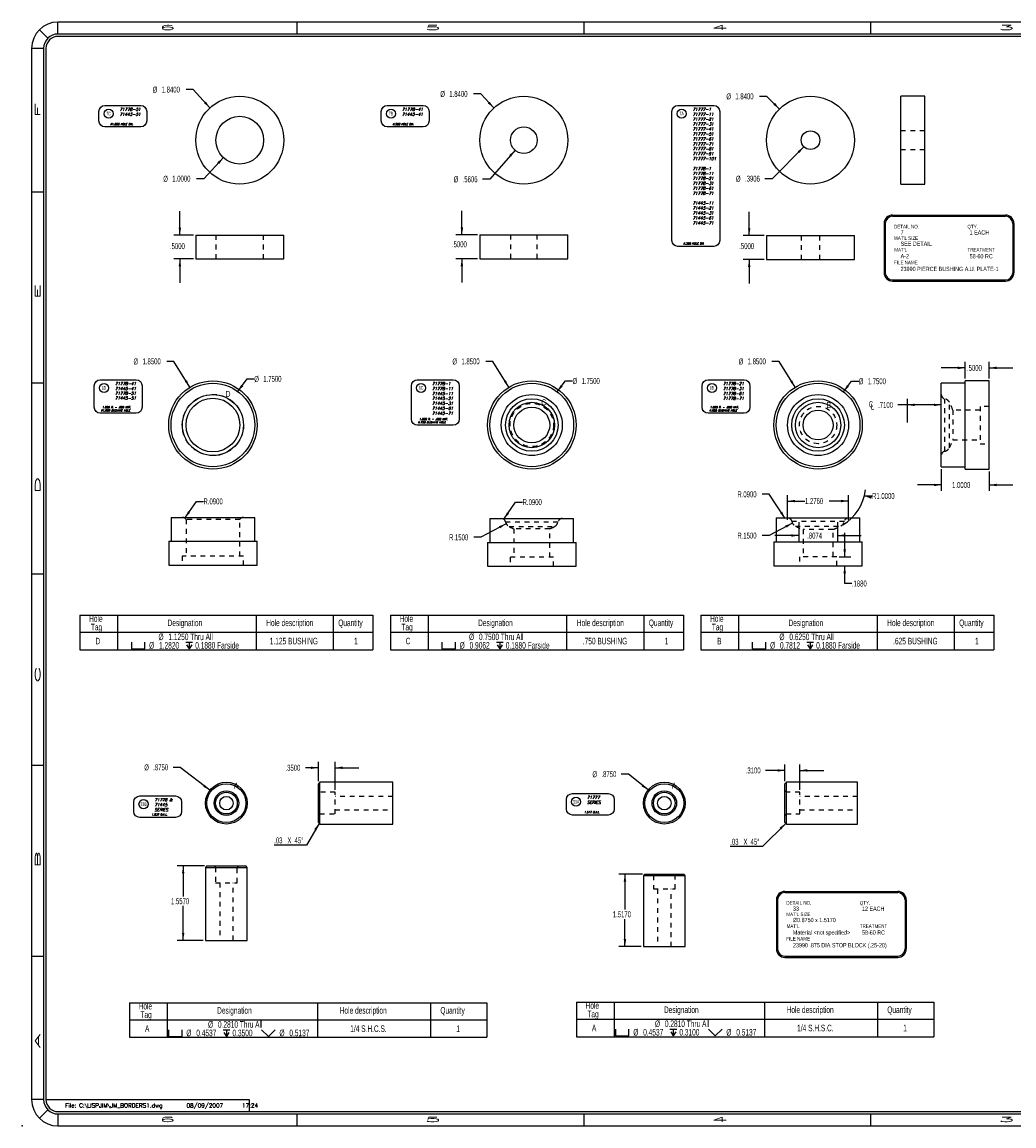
# Model space of a CAD drawing. Header units: inches. Extents: x 220 to 877, y 4 to 174.
# Tile 278 of 656: x 412 to 433, y 63 to 86. Entities that reach past the tile are written whole.
import ezdxf

# ---------------------------------------------------------------- set-up
doc = ezdxf.new("R2010")
doc.units = ezdxf.units.IN
doc.header["$LTSCALE"] = 0.5
doc.header["$MEASUREMENT"] = 0
doc.linetypes.add('HIDDEN', pattern=[0.225, 0.15, -0.075])
for name, color, linetype in [('APP-M-S', 30, 'Continuous'), ('SID-M-D', 42, 'Continuous'), ('SID-M-H', 4, 'HIDDEN'), ('SID-M-M', 233, 'Continuous'), ('SID-M-S', 105, 'Continuous')]:
    doc.layers.add(name, color=color, linetype=linetype)
doc.styles.add('DM_AUTO_PLOT_UPDATE', font='ROMANS.SHX')
doc.styles.add('I', font='ITALIC.SHX')
doc.styles.add('R', font='ROMAND.SHX')
doc.styles.add('SLDTEXTSTYLE0', font='TXT', dxfattribs={"width": 0.595745})

# ---------------------------------------------------------------- blocks, each defined once
blk = doc.blocks.new('*U9')
at = {"layer": 'SID-M-D'}
blk.add_point((-34.75, -0.55), dxfattribs=at)
at = {"layer": 'SID-M-S'}
for p, q in [((0, 22.55), (-34, 22.55)), ((-34, 22.3), (-34, 22.55)), ((-29, 22.55), (-29, 22.3)), ((-23, 22.55), (-23, 22.3)), ((-17, 22.55), (-17, 22.3)), ((-34.212, 22.212), (-34.389, 22.389)), ((0, 22.3), (-34, 22.3)), ((0, 22.25), (-34, 22.25)), ((-34.3, 22), (-34.55, 22)), ((-34.55, 22), (-34.55, 0)), ((-34.3, 22), (-34.3, 0)), ((-34.25, 22), (-34.25, 0)), ((-34.55, 19), (-34.3, 19)), ((-34.55, 15), (-34.3, 15)), ((-34.55, 11), (-34.3, 11)), ((-34.55, 7), (-34.3, 7)), ((-34.55, 3), (-34.3, 3)), ((-34.3, 0), (-34.55, 0)), ((-34.212, -0.212), (-34.389, -0.389)), ((-34.25, 0), (-30, 0)), ((-30, 0), (-30, -0.25)), ((-34, -0.25), (0, -0.25)), ((-34, -0.3), (0, -0.3)), ((-34, -0.3), (-34, -0.55)), ((-29, -0.3), (-29, -0.55)), ((-23, -0.3), (-23, -0.55)), ((-17, -0.3), (-17, -0.55)), ((-34, -0.55), (0, -0.55))]:
    blk.add_line(p, q, dxfattribs=at)
for centre, radius, start, end in [((-34, 22), 0.55, 90, 180), ((-34, 22), 0.3, 90, 180), ((-34, 22), 0.25, 90, 180), ((-34, 0), 0.55, 180, 270), ((-34, 0), 0.3, 180, 270), ((-34, 0), 0.25, 180, 270)]:
    blk.add_arc(centre, radius, start, end, dxfattribs=at)
at = {"layer": 'SID-M-D', "style": 'R', "width": 4}
for s, p in [('6', (-31.882, 22.386)), ('5', (-26.327, 22.386)), ('4', (-20.327, 22.386)), ('3', (-14.327, 22.386)), ('6', (-31.882, -0.464)), ('5', (-26.327, -0.464)), ('4', (-20.327, -0.464)), ('3', (-14.327, -0.464))]:
    blk.add_text(s, height=0.1, dxfattribs=at).set_placement(p)
for s, p in [('F', (-34.374, 20.547)), ('E', (-34.374, 16.743)), ('D', (-34.374, 12.681)), ('C', (-34.374, 8.715)), ('B', (-34.374, 4.846)), ('A', (-34.374, 1.074))]:
    blk.add_text(s, height=0.1, rotation=90, dxfattribs=at).set_placement(p)
blk = doc.blocks.new('SW_SYMBOL_HOLE_SPOT')
at = {"layer": 'SID-M-D', "color": 0}
for p, q in [((0, 34.4), (0, 3)), ((0, 3), (63, 3)), ((63, 3), (63, 34.4))]:
    blk.add_line(p, q, dxfattribs=at)
blk = doc.blocks.new('SW_SYMBOL_HOLE_DEPTH')
at = {"layer": 'SID-M-D', "color": 0}
for p, q in [((0, 34.4), (31.5, 34.4)), ((3.9, 21.9), (15.7, 3)), ((15.7, 34.4), (15.7, 3)), ((27.6, 21.9), (15.7, 3))]:
    blk.add_line(p, q, dxfattribs=at)
blk = doc.blocks.new('SW_SYMBOL_MOD_CL')
at = {"layer": 'SID-M-D', "color": 0, "char_height": 30.8, "attachment_point": 5, "style": 'SLDTEXTSTYLE0'}
for s, insert in [('C', (15.7, 23.6)), ('L', (23.6, 11.8))]:
    blk.add_mtext(s, dxfattribs=dict(at, insert=insert))
blk = doc.blocks.new('SW_SYMBOL_HOLE_SINK')
at = {"layer": 'SID-M-D', "color": 0}
for p, q in [((0, 34.4), (31.5, 3)), ((31.5, 3), (63, 34.4))]:
    blk.add_line(p, q, dxfattribs=at)

msp = doc.modelspace()

# ---------------------------------------------------------------- linework, layer by layer
at = {"layer": 'SID-M-D'}
for p, q in [((415.68157, 84.4392), (415.53157, 84.4392)), ((416.03317, 84.05701), (415.68157, 84.4392)), ((421.69839, 84.34856), (421.54839, 84.34856)), ((421.97274, 84.05359), (421.69839, 84.34856)), ((427.68339, 84.29677), (427.53339, 84.29677)), ((427.94766, 84.03159), (427.68339, 84.29677)), ((422.41501, 83.16876), (421.88527, 82.56176)), ((428.45905, 83.24178), (427.79258, 82.57471)), ((416.31421, 83.01505), (415.90169, 82.57471)), ((415.90169, 82.57471), (415.75169, 82.57471)), ((421.88527, 82.56176), (421.73527, 82.56176)), ((427.79258, 82.57471), (427.64258, 82.57471)), ((415.40344, 81.39507), (415.40344, 81.89507)), ((421.30372, 81.3989), (421.30372, 81.8989)), ((427.31462, 81.38215), (427.31462, 81.88215)), ((430.31229, 81.81183), (432.67828, 81.81183)), ((430.31229, 81.78683), (432.67828, 81.78683)), ((430.13729, 81.63683), (430.13729, 80.6063)), ((430.16229, 81.63683), (430.16229, 80.6063)), ((432.82828, 81.63683), (432.82828, 80.6063)), ((432.85328, 81.63683), (432.85328, 80.6063)), ((415.68605, 81.39507), (415.27844, 81.39507)), ((421.62932, 81.3989), (421.17872, 81.3989)), ((427.62708, 81.38215), (427.18962, 81.38215)), ((415.68605, 80.89507), (415.27844, 80.89507)), ((415.40344, 80.89507), (415.40344, 80.39507)), ((421.62932, 80.8989), (421.17872, 80.8989)), ((421.30372, 80.8989), (421.30372, 80.3989)), ((427.62708, 80.88215), (427.18962, 80.88215)), ((427.31462, 80.88215), (427.31462, 80.38215)), ((430.31229, 80.4563), (432.67828, 80.4563)), ((430.31229, 80.4313), (432.67828, 80.4313)), ((415.27973, 78.75054), (415.12973, 78.75054)), ((415.61148, 78.20851), (415.27973, 78.75054)), ((421.95196, 78.75054), (421.80196, 78.75054)), ((422.28371, 78.20851), (421.95196, 78.75054)), ((427.94143, 78.75054), (427.79143, 78.75054)), ((428.27318, 78.20851), (427.94143, 78.75054)), ((431.83398, 78.61481), (431.33398, 78.61481)), ((431.83398, 78.39455), (431.83398, 78.73981)), ((432.33398, 78.39455), (432.33398, 78.73981)), ((432.33398, 78.61481), (432.83398, 78.61481)), ((416.61518, 78.12267), (416.8094, 78.38487)), ((416.8094, 78.38487), (416.9594, 78.38487)), ((423.29729, 78.11524), (423.46976, 78.34133)), ((423.46976, 78.34133), (423.61976, 78.34133)), ((429.28749, 78.11468), (429.45651, 78.33576)), ((429.45651, 78.33576), (429.60651, 78.33576)), ((430.62398, 77.46955), (430.62398, 77.9655)), ((431.33398, 77.8405), (430.42759, 77.8405)), ((431.33398, 76.49455), (431.33398, 76.03965)), ((432.33398, 76.44455), (432.33398, 76.03965)), ((431.33398, 76.16465), (430.83398, 76.16465)), ((432.33398, 76.16465), (432.83398, 76.16465)), ((415.50727, 75.47046), (415.74791, 75.82123)), ((415.74791, 75.82123), (415.89791, 75.82123)), ((422.1794, 75.44794), (422.42479, 75.80672)), ((422.42479, 75.80672), (422.57479, 75.80672)), ((427.73437, 75.96952), (427.58437, 75.96952)), ((428.06868, 75.46019), (427.73437, 75.96952)), ((428.11806, 75.43495), (428.11806, 75.95348)), ((428.11806, 75.82848), (428.48165, 75.82848)), ((429.39406, 75.82848), (428.98963, 75.82848)), ((429.39406, 75.43495), (429.39406, 75.95348)), ((429.72498, 75.93756), (429.73617, 75.9347)), ((429.73617, 75.9347), (429.88617, 75.9347)), ((422.23074, 75.35467), (421.70136, 75.07037)), ((428.22006, 75.36626), (427.73437, 75.1068)), ((428.35236, 75.38693), (428.35236, 74.9818)), ((429.15976, 75.38693), (429.15976, 74.9818)), ((427.73437, 75.1068), (427.58437, 75.1068)), ((428.35236, 75.1068), (427.85236, 75.1068)), ((429.15976, 75.1068), (429.65976, 75.1068)), ((429.31286, 74.66295), (429.31286, 75.16295)), ((421.70136, 75.07037), (421.55136, 75.07037)), ((429.19666, 74.66295), (429.43786, 74.66295)), ((429.19666, 74.47495), (429.43786, 74.47495)), ((429.31286, 74.10322), (429.31286, 74.47495)), ((429.46286, 74.10322), (429.31286, 74.10322)), ((415.41188, 70.25577), (415.26188, 70.25577)), ((416.03086, 69.77478), (415.41188, 70.25577)), ((418.3006, 70.24677), (418.02833, 70.24677)), ((418.3006, 69.96383), (418.3006, 70.37177)), ((418.6506, 69.7832), (418.6506, 70.37177)), ((418.6506, 70.24677), (419.1506, 70.24677)), ((428.06351, 69.96383), (428.06351, 70.31619)), ((428.37351, 69.7832), (428.37351, 70.31619)), ((424.78918, 70.11328), (424.63918, 70.11328)), ((425.19879, 69.78164), (424.78918, 70.11328)), ((428.06351, 70.19119), (427.65805, 70.19119)), ((428.37351, 70.19119), (428.87351, 70.19119)), ((415.91882, 68.19203), (415.34697, 68.19203)), ((415.47197, 68.19203), (415.47197, 67.55407)), ((425.08131, 68.0213), (424.59022, 68.0213)), ((424.71522, 68.0213), (424.71522, 67.28022)), ((427.88405, 67.48467), (427.88405, 66.45414)), ((427.90905, 67.48467), (427.90905, 66.45414)), ((428.05905, 67.65967), (430.42504, 67.65967)), ((428.05905, 67.63467), (430.42504, 67.63467)), ((430.57504, 67.48467), (430.57504, 66.45414)), ((430.60004, 67.48467), (430.60004, 66.45414)), ((415.47197, 66.63503), (415.47197, 67.35564)), ((424.71522, 66.5043), (424.71522, 67.08178)), ((415.88882, 66.63503), (415.34697, 66.63503)), ((425.05131, 66.5043), (424.59022, 66.5043)), ((428.05905, 66.30414), (430.42504, 66.30414)), ((428.05905, 66.27914), (430.42504, 66.27914))]:
    msp.add_line(p, q, dxfattribs=at)
at = {"layer": 'SID-M-D', "color": 0}
for p, q in [((413.31104, 73.43966), (419.44136, 73.43966)), ((413.31104, 73.43966), (413.31104, 72.71639)), ((414.09845, 73.43966), (414.09845, 72.71639)), ((416.99805, 73.43966), (416.99805, 72.71639)), ((418.61026, 73.43966), (418.61026, 72.71639)), ((419.44136, 73.43966), (419.44136, 72.71639)), ((419.8087, 73.43966), (425.93902, 73.43966)), ((419.8087, 73.43966), (419.8087, 72.71639)), ((420.5961, 73.43966), (420.5961, 72.71639)), ((423.49571, 73.43966), (423.49571, 72.71639)), ((425.10791, 73.43966), (425.10791, 72.71639)), ((425.93902, 73.43966), (425.93902, 72.71639)), ((426.3027, 73.43966), (432.43302, 73.43966)), ((426.3027, 73.43966), (426.3027, 72.71639)), ((427.0901, 73.43966), (427.0901, 72.71639)), ((429.98971, 73.43966), (429.98971, 72.71639)), ((431.60191, 73.43966), (431.60191, 72.71639)), ((432.43302, 73.43966), (432.43302, 72.71639)), ((413.31104, 73.08094), (419.44136, 73.08094)), ((419.8087, 73.08094), (425.93902, 73.08094)), ((426.3027, 73.08094), (432.43302, 73.08094)), ((413.31104, 72.71639), (419.44136, 72.71639)), ((419.8087, 72.71639), (425.93902, 72.71639)), ((426.3027, 72.71639), (432.43302, 72.71639)), ((418.3156, 69.08383), (418.0526, 68.62831)), ((428.07851, 69.08383), (427.59373, 68.59905)), ((418.0526, 68.62831), (417.37639, 68.62831)), ((427.59373, 68.59905), (426.91751, 68.59905)), ((414.34812, 65.32883), (421.82844, 65.32883)), ((414.34812, 65.32883), (414.34812, 64.60557)), ((415.13553, 65.32883), (415.13553, 64.60557)), ((418.28513, 65.32883), (418.28513, 64.60557)), ((420.64734, 65.32883), (420.64734, 64.60557)), ((421.82844, 65.32883), (421.82844, 64.60557)), ((423.69865, 65.3427), (431.17897, 65.3427)), ((423.69865, 65.3427), (423.69865, 64.61943)), ((424.48605, 65.3427), (424.48605, 64.61943)), ((427.63566, 65.3427), (427.63566, 64.61943)), ((429.99786, 65.3427), (429.99786, 64.61943)), ((431.17897, 65.3427), (431.17897, 64.61943)), ((414.34812, 64.97012), (421.82844, 64.97012)), ((423.69865, 64.98398), (431.17897, 64.98398)), ((414.34812, 64.60557), (421.82844, 64.60557)), ((423.69865, 64.61943), (431.17897, 64.61943))]:
    msp.add_line(p, q, dxfattribs=at)
at = {"layer": 'SID-M-D'}
for centre, radius, start, end in [((430.31229, 81.63683), 0.175, 90, 180), ((430.31229, 81.63683), 0.15, 90, 180), ((432.67828, 81.63683), 0.175, 0, 90), ((432.67828, 81.63683), 0.15, 0, 90), ((430.31229, 80.6063), 0.175, 180, 270), ((430.31229, 80.6063), 0.15, 180, 270), ((432.67828, 80.6063), 0.15, 270, 0), ((432.67828, 80.6063), 0.175, 270, 0), ((428.75606, 76.18495), 1, 301.217728, 352.80203), ((428.05905, 67.48467), 0.175, 90, 180), ((428.05905, 67.48467), 0.15, 90, 180), ((430.42504, 67.48467), 0.175, 0, 90), ((430.42504, 67.48467), 0.15, 0, 90), ((428.05905, 66.45414), 0.175, 180, 270), ((428.05905, 66.45414), 0.15, 180, 270), ((430.42504, 66.45414), 0.15, 270, 0), ((430.42504, 66.45414), 0.175, 270, 0)]:
    msp.add_arc(centre, radius, start, end, dxfattribs=at)
for points in [[(416.03317, 84.05701), (415.94669, 84.18942), (415.90842, 84.15422)], [(421.97274, 84.05359), (421.88554, 84.18553), (421.84746, 84.15011)], [(427.94766, 84.03159), (427.85596, 84.16045), (427.81912, 84.12374)], [(422.41501, 83.16876), (422.29285, 83.06832), (422.33203, 83.03413)], [(428.45905, 83.24178), (428.3304, 83.1498), (428.36718, 83.11305)], [(416.31421, 83.01505), (416.18858, 82.91898), (416.22653, 82.88343)], [(415.40344, 81.39507), (415.42944, 81.55107), (415.37744, 81.55107)], [(421.30372, 81.3989), (421.32972, 81.5549), (421.27772, 81.5549)], [(427.31462, 81.38215), (427.34062, 81.53815), (427.28862, 81.53815)], [(415.40344, 80.89507), (415.37744, 80.73907), (415.42944, 80.73907)], [(421.30372, 80.8989), (421.27772, 80.7429), (421.32972, 80.7429)], [(427.31462, 80.88215), (427.28862, 80.72615), (427.34062, 80.72615)], [(431.83398, 78.61481), (431.67798, 78.64081), (431.67798, 78.58881)], [(432.33398, 78.61481), (432.48998, 78.58881), (432.48998, 78.64081)], [(415.61148, 78.20851), (415.55222, 78.35514), (415.50787, 78.32799)], [(422.28371, 78.20851), (422.22445, 78.35514), (422.18009, 78.32799)], [(428.27318, 78.20851), (428.21392, 78.35514), (428.16957, 78.32799)], [(416.61518, 78.12267), (416.72892, 78.23255), (416.68714, 78.2635)], [(423.29729, 78.11524), (423.41257, 78.2235), (423.37123, 78.25504)], [(429.28749, 78.11468), (429.4029, 78.22282), (429.36159, 78.2544)], [(430.62398, 77.8405), (430.77998, 77.8145), (430.77998, 77.8665)], [(431.33398, 77.8405), (431.17798, 77.8665), (431.17798, 77.8145)], [(431.33398, 76.16465), (431.17798, 76.19065), (431.17798, 76.13865)], [(432.33398, 76.16465), (432.48998, 76.13865), (432.48998, 76.19065)], [(428.11806, 75.82848), (428.27406, 75.80248), (428.27406, 75.85448)], [(429.39406, 75.82848), (429.23806, 75.85448), (429.23806, 75.80248)], [(429.72498, 75.93756), (429.86969, 75.87378), (429.88256, 75.92416)], [(415.50727, 75.47046), (415.61696, 75.58439), (415.57408, 75.61381)], [(422.1794, 75.44794), (422.28893, 75.56203), (422.24601, 75.59138)], [(428.06868, 75.46019), (428.00481, 75.60488), (427.96134, 75.57634)], [(422.23074, 75.35467), (422.081, 75.30377), (422.10561, 75.25796)], [(428.22006, 75.36626), (428.07021, 75.31568), (428.09471, 75.26982)], [(428.35236, 75.1068), (428.19636, 75.1328), (428.19636, 75.0808)], [(429.15976, 75.1068), (429.31576, 75.0808), (429.31576, 75.1328)], [(429.31286, 74.66295), (429.33886, 74.81895), (429.28686, 74.81895)], [(429.31286, 74.47495), (429.28686, 74.31895), (429.33886, 74.31895)], [(418.3006, 70.24677), (418.1446, 70.27277), (418.1446, 70.22077)], [(418.6506, 70.24677), (418.8066, 70.22077), (418.8066, 70.27277)], [(428.06351, 70.19119), (427.90751, 70.21719), (427.90751, 70.16519)], [(428.37351, 70.19119), (428.52951, 70.16519), (428.52951, 70.21719)], [(416.03086, 69.77478), (415.92363, 69.89103), (415.89173, 69.84997)], [(425.19879, 69.78164), (425.09391, 69.90001), (425.06119, 69.8596)], [(415.47197, 68.19203), (415.44597, 68.03603), (415.49797, 68.03603)], [(424.71522, 68.0213), (424.68922, 67.8653), (424.74122, 67.8653)], [(415.47197, 66.63503), (415.49797, 66.79103), (415.44597, 66.79103)], [(424.71522, 66.5043), (424.74122, 66.6603), (424.68922, 66.6603)]]:
    msp.add_solid(points, dxfattribs=at)
at = {"layer": 'SID-M-D', "color": 0}
for points in [[(418.3156, 69.08383), (418.21509, 68.96173), (418.26012, 68.93573)], [(428.07851, 69.08383), (427.94982, 68.99191), (427.98659, 68.95514)]]:
    msp.add_solid(points, dxfattribs=at)
at = {"layer": 'SID-M-H'}
for p, q in [((430.9882, 83.57524), (430.4882, 83.57524)), ((430.4882, 83.18464), (430.9882, 83.18464)), ((416.15605, 81.39507), (416.15605, 80.89507)), ((417.15605, 80.89507), (417.15605, 81.39507)), ((422.31902, 81.3989), (422.31902, 80.8989)), ((422.87962, 80.8989), (422.87962, 81.3989)), ((428.40178, 81.38215), (428.40178, 80.88215)), ((428.79238, 80.88215), (428.79238, 81.38215)), ((431.40448, 76.86941), (431.40448, 77.96969)), ((431.50399, 76.9447), (431.50399, 77.8944)), ((431.57389, 77.73205), (431.57389, 77.10705)), ((432.14598, 77.73205), (431.57389, 77.73205)), ((432.14598, 77.81015), (432.14598, 77.02895)), ((432.33398, 77.81015), (432.14598, 77.81015)), ((431.57389, 77.10705), (432.14598, 77.10705)), ((432.14598, 77.02895), (432.33398, 77.02895)), ((416.65686, 75.44523), (415.53186, 75.44523)), ((415.53186, 75.44523), (415.53186, 74.67424)), ((416.65686, 74.67424), (416.65686, 75.44523)), ((422.21645, 75.39315), (423.31672, 75.39315)), ((428.20592, 75.40444), (429.3062, 75.40444)), ((422.29165, 75.29364), (423.24117, 75.29364)), ((423.14158, 75.24663), (422.39158, 75.24663)), ((422.39158, 75.24663), (422.39158, 74.65166)), ((423.14158, 74.65166), (423.14158, 75.24663)), ((428.28112, 75.30493), (429.23064, 75.30493)), ((429.06856, 75.23503), (428.44356, 75.23503)), ((428.44356, 75.23503), (428.44356, 74.66295)), ((429.06856, 74.66295), (429.06856, 75.23503)), ((416.73536, 74.67424), (415.45336, 74.67424)), ((415.45336, 74.67424), (415.45336, 74.48624)), ((416.73536, 74.48624), (416.73536, 74.67424)), ((423.21968, 74.65166), (422.31348, 74.65166)), ((422.31348, 74.65166), (422.31348, 74.46366)), ((423.21968, 74.46366), (423.21968, 74.65166)), ((429.14666, 74.66295), (428.36546, 74.66295)), ((428.36546, 74.66295), (428.36546, 74.47495)), ((429.14666, 74.47495), (429.14666, 74.66295)), ((418.3306, 69.7332), (418.3006, 69.7632)), ((428.09351, 69.7332), (428.06351, 69.7632)), ((418.6506, 69.7332), (418.3306, 69.7332)), ((418.6506, 69.27946), (418.6506, 69.7332)), ((419.8576, 69.64683), (418.6506, 69.64683)), ((428.37351, 69.7332), (428.09351, 69.7332)), ((428.37351, 69.27946), (428.37351, 69.7332)), ((429.58051, 69.64683), (428.37351, 69.64683)), ((418.6506, 69.36583), (419.8576, 69.36583)), ((428.37351, 69.36583), (429.58051, 69.36583)), ((418.3006, 69.24946), (418.3306, 69.27946)), ((418.3306, 69.27946), (418.6506, 69.27946)), ((428.06351, 69.24946), (428.09351, 69.27946)), ((428.09351, 69.27946), (428.37351, 69.27946)), ((416.11945, 68.19203), (416.14945, 68.16203)), ((416.14945, 68.16203), (416.14945, 67.84203)), ((416.60319, 68.16203), (416.63319, 68.19203)), ((416.60319, 67.84203), (416.60319, 68.16203)), ((425.28194, 68.0213), (425.31194, 67.9913)), ((425.31194, 67.9913), (425.31194, 67.7113)), ((425.76568, 67.9913), (425.79568, 68.0213)), ((425.76568, 67.7113), (425.76568, 67.9913)), ((416.14945, 67.84203), (416.60319, 67.84203)), ((416.23582, 67.84203), (416.23582, 66.63503)), ((416.51682, 66.63503), (416.51682, 67.84203)), ((425.31194, 67.7113), (425.76568, 67.7113)), ((425.39831, 67.7113), (425.39831, 66.5043)), ((425.67931, 66.5043), (425.67931, 67.7113))]:
    msp.add_line(p, q, dxfattribs=at)
at = {"layer": 'SID-M-H', "linetype": 'HIDDEN'}
for centre, radius in [((416.09436, 77.41955), 0.641), ((422.76658, 77.41955), 0.4531), ((428.75606, 77.41955), 0.3906)]:
    msp.add_circle(centre, radius, dxfattribs=at)
at = {"layer": 'SID-M-H'}
for centre, radius, start, end in [((431.42398, 78.05755), 0.09, 180, 257.490661), ((431.37199, 77.82325), 0.15, 28.355323, 77.490661), ((430.62398, 77.41955), 1, 18.209957, 28.355323), ((431.37199, 77.01585), 0.15, 282.509339, 331.644677), ((430.62398, 77.41955), 1, 331.644677, 341.790043), ((431.42398, 76.78155), 0.09, 102.509339, 180), ((415.45636, 75.39624), 0.09, 32.977026, 90), ((416.73236, 75.39624), 0.09, 90, 147.022974), ((422.12858, 75.37366), 0.09, 12.509339, 90), ((422.36289, 75.42564), 0.15, 192.509339, 241.644677), ((423.17028, 75.42564), 0.15, 298.355323, 347.490661), ((423.40458, 75.37366), 0.09, 90, 167.490661), ((428.11806, 75.38495), 0.09, 12.509339, 90), ((428.35236, 75.43693), 0.15, 192.509339, 241.644677), ((429.15976, 75.43693), 0.15, 298.355323, 347.490661), ((429.39406, 75.38495), 0.09, 90, 167.490661), ((422.76658, 76.17366), 1, 241.644677, 247.975687), ((422.76658, 76.17366), 1, 292.024313, 298.355323), ((428.75606, 76.18495), 1, 241.644677, 251.790043), ((428.75606, 76.18495), 1, 288.209957, 298.355323)]:
    msp.add_arc(centre, radius, start, end, dxfattribs=at)
at = {"layer": 'SID-M-M'}
for points in [[(413.70982, 83.78186), (413.70982, 83.98186, -0.41421356), (413.83482, 84.10686), (414.58482, 84.10686, -0.41421356), (414.70982, 83.98186), (414.70982, 83.78186, -0.41421356), (414.58482, 83.65686), (413.83482, 83.65686, -0.41421356)], [(419.61727, 83.78186), (419.61727, 83.98186, -0.41421356), (419.74227, 84.10686), (420.49227, 84.10686, -0.41421356), (420.61727, 83.98186), (420.61727, 83.78186, -0.41421356), (420.49227, 83.65686), (419.74227, 83.65686, -0.41421356)], [(425.69846, 81.28186), (425.69846, 83.98186, -0.41421356), (425.82346, 84.10686), (426.57346, 84.10686, -0.41421356), (426.69846, 83.98186), (426.69846, 81.28186, -0.41421356), (426.57346, 81.15686), (425.82346, 81.15686, -0.41421356)], [(413.61282, 77.79149), (413.61282, 78.24149, -0.41421356), (413.73782, 78.36649), (414.48782, 78.36649, -0.41421356), (414.61282, 78.24149), (414.61282, 77.79149, -0.41421356), (414.48782, 77.66649), (413.73782, 77.66649, -0.41421356)], [(420.24616, 77.54149), (420.24616, 78.24149, -0.41421356), (420.37116, 78.36649), (421.12116, 78.36649, -0.41421356), (421.24616, 78.24149), (421.24616, 77.54149, -0.41421356), (421.12116, 77.41649), (420.37116, 77.41649, -0.41421356)], [(426.33124, 77.79149), (426.33124, 78.24149, -0.41421356), (426.45624, 78.36649), (427.20624, 78.36649, -0.41421356), (427.33124, 78.24149), (427.33124, 77.79149, -0.41421356), (427.20624, 77.66649), (426.45624, 77.66649, -0.41421356)], [(414.43978, 69.33231), (414.43978, 69.53231, -0.41421356), (414.56478, 69.65731), (415.31478, 69.65731, -0.41421356), (415.43978, 69.53231), (415.43978, 69.33231, -0.41421356), (415.31478, 69.20731), (414.56478, 69.20731, -0.41421356)], [(423.48989, 69.38231), (423.48989, 69.58231, -0.41421356), (423.61489, 69.70731), (424.36489, 69.70731, -0.41421356), (424.48989, 69.58231), (424.48989, 69.38231, -0.41421356), (424.36489, 69.25731), (423.61489, 69.25731, -0.41421356)]]:
    msp.add_lwpolyline(points, format="xyb", close=True, dxfattribs=at)
for centre in [(413.9131, 83.93461), (419.82055, 83.93461), (425.90174, 83.93461), (413.8161, 78.19425), (420.44944, 78.19425), (426.53452, 78.19425), (414.64305, 69.48506), (423.69317, 69.53506)]:
    msp.add_circle(centre, 0.09531, dxfattribs=at)
at = {"layer": 'SID-M-S'}
for p, q in [((430.9882, 84.29994), (430.4882, 84.29994)), ((430.4882, 82.45994), (430.4882, 84.29994)), ((430.9882, 82.45994), (430.9882, 84.29994)), ((430.4882, 82.45994), (430.9882, 82.45994)), ((415.73605, 81.39507), (415.73605, 80.89507)), ((415.73605, 81.39507), (417.57605, 81.39507)), ((417.57605, 80.89507), (417.57605, 81.39507)), ((421.67932, 81.3989), (421.67932, 80.8989)), ((421.67932, 81.3989), (423.51932, 81.3989)), ((423.51932, 80.8989), (423.51932, 81.3989)), ((427.67708, 81.38215), (427.67708, 80.88215)), ((427.67708, 81.38215), (429.51708, 81.38215)), ((429.51708, 80.88215), (429.51708, 81.38215)), ((415.73605, 80.89507), (417.57605, 80.89507)), ((421.67932, 80.8989), (423.51932, 80.8989)), ((427.67708, 80.88215), (429.51708, 80.88215)), ((432.33398, 78.34455), (431.83398, 78.34455)), ((431.83398, 76.49455), (431.83398, 78.34455)), ((432.33398, 76.49455), (432.33398, 78.34455)), ((431.83398, 78.29455), (431.33398, 78.29455)), ((431.33398, 76.54455), (431.33398, 78.29455)), ((431.33398, 76.54455), (431.83398, 76.54455)), ((431.83398, 76.49455), (432.33398, 76.49455)), ((415.21936, 75.48624), (415.21936, 74.98624)), ((415.21936, 75.48624), (416.96936, 75.48624)), ((416.96936, 74.98624), (416.96936, 75.48624)), ((421.89158, 75.46366), (421.89158, 74.96366)), ((421.89158, 75.46366), (423.64158, 75.46366)), ((423.64158, 74.96366), (423.64158, 75.46366)), ((427.88106, 75.47495), (427.88106, 74.97495)), ((427.88106, 75.47495), (429.63106, 75.47495)), ((429.63106, 74.97495), (429.63106, 75.47495)), ((415.16936, 74.98624), (415.16936, 74.48624)), ((415.16936, 74.98624), (417.01936, 74.98624)), ((417.01936, 74.48624), (417.01936, 74.98624)), ((421.84158, 74.96366), (421.84158, 74.46366)), ((421.84158, 74.96366), (423.69158, 74.96366)), ((423.69158, 74.46366), (423.69158, 74.96366)), ((427.83106, 74.97495), (427.83106, 74.47495)), ((427.83106, 74.97495), (429.68106, 74.97495)), ((429.68106, 74.47495), (429.68106, 74.97495)), ((415.16936, 74.48624), (417.01936, 74.48624)), ((421.84158, 74.46366), (423.69158, 74.46366)), ((427.83106, 74.47495), (429.68106, 74.47495)), ((418.3306, 69.94383), (418.3006, 69.91383)), ((418.3006, 69.09883), (418.3006, 69.91383)), ((419.8576, 69.94383), (418.3306, 69.94383)), ((418.3306, 69.06883), (418.3306, 69.94383)), ((419.8576, 69.06883), (419.8576, 69.94383)), ((428.09351, 69.94383), (428.06351, 69.91383)), ((428.06351, 69.09883), (428.06351, 69.91383)), ((429.58051, 69.94383), (428.09351, 69.94383)), ((428.09351, 69.06883), (428.09351, 69.94383)), ((429.58051, 69.06883), (429.58051, 69.94383)), ((418.3006, 69.09883), (418.3306, 69.06883)), ((428.06351, 69.09883), (428.09351, 69.06883)), ((418.3306, 69.06883), (419.8576, 69.06883)), ((428.09351, 69.06883), (429.58051, 69.06883)), ((415.96882, 68.19203), (415.93882, 68.16203)), ((415.93882, 68.16203), (415.93882, 66.63503)), ((415.93882, 68.16203), (416.81382, 68.16203)), ((415.96882, 68.19203), (416.78382, 68.19203)), ((416.81382, 68.16203), (416.78382, 68.19203)), ((416.81382, 66.63503), (416.81382, 68.16203)), ((425.13131, 68.0213), (425.10131, 67.9913)), ((425.10131, 67.9913), (425.10131, 66.5043)), ((425.10131, 67.9913), (425.97631, 67.9913)), ((425.13131, 68.0213), (425.94631, 68.0213)), ((425.97631, 67.9913), (425.94631, 68.0213)), ((425.97631, 66.5043), (425.97631, 67.9913)), ((415.93882, 66.63503), (416.81382, 66.63503)), ((425.10131, 66.5043), (425.97631, 66.5043))]:
    msp.add_line(p, q, dxfattribs=at)
for centre, radius in [((416.65605, 83.37994), 0.92), ((422.59932, 83.37994), 0.92), ((428.59708, 83.37994), 0.92), ((416.65605, 83.37994), 0.5), ((422.59932, 83.37994), 0.2803), ((428.59708, 83.37994), 0.1953), ((416.09436, 77.41955), 0.925), ((422.76658, 77.41955), 0.925), ((428.75606, 77.41955), 0.925), ((416.09436, 77.41955), 0.875), ((422.76658, 77.41955), 0.875), ((428.75606, 77.41955), 0.875), ((416.09436, 77.41955), 0.638), ((416.09436, 77.41955), 0.5625), ((422.76658, 77.41955), 0.638), ((422.76658, 77.41955), 0.55014), ((422.76658, 77.41955), 0.47494), ((428.75606, 77.41955), 0.638), ((428.75606, 77.41955), 0.55014), ((428.75606, 77.41955), 0.47494), ((422.76658, 77.41955), 0.375), ((428.75606, 77.41955), 0.3125), ((416.37632, 69.50633), 0.4375), ((416.37632, 69.50633), 0.4075), ((416.37632, 69.50633), 0.25687), ((425.53881, 69.50633), 0.4375), ((425.53881, 69.50633), 0.4075), ((425.53881, 69.50633), 0.25687), ((416.37632, 69.50633), 0.22687), ((416.37632, 69.50633), 0.1405), ((425.53881, 69.50633), 0.22687), ((425.53881, 69.50633), 0.1405)]:
    msp.add_circle(centre, radius, dxfattribs=at)

# ---------------------------------------------------------------- block references
at = {"layer": 'SID-M-D'}
msp.add_blockref('*U9', (446.85171, 63.30167), dxfattribs=at)
at = {"layer": 'SID-M-D', "xscale": 0.00405556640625, "yscale": 0.00405556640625, "zscale": 0.00405556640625}
msp.add_blockref('SW_SYMBOL_MOD_CL', (429.79864, 77.75766), dxfattribs=at)
at = {"layer": 'SID-M-D', "color": 0, "xscale": 0.004470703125, "yscale": 0.004470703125, "zscale": 0.004470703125}
for name, p in [('SW_SYMBOL_HOLE_SPOT', (414.38786, 72.71918)), ('SW_SYMBOL_HOLE_DEPTH', (415.52753, 72.71918)), ('SW_SYMBOL_HOLE_SPOT', (420.88552, 72.71918)), ('SW_SYMBOL_HOLE_DEPTH', (422.02519, 72.71918)), ('SW_SYMBOL_HOLE_SPOT', (427.37952, 72.71918)), ('SW_SYMBOL_HOLE_DEPTH', (428.51919, 72.71918)), ('SW_SYMBOL_HOLE_SPOT', (415.16677, 64.60836)), ('SW_SYMBOL_HOLE_DEPTH', (416.30644, 64.60836)), ('SW_SYMBOL_HOLE_SINK', (417.11421, 64.60836)), ('SW_SYMBOL_HOLE_SPOT', (424.5173, 64.62222)), ('SW_SYMBOL_HOLE_DEPTH', (425.65697, 64.62222)), ('SW_SYMBOL_HOLE_SINK', (426.46474, 64.62222))]:
    msp.add_blockref(name, p, dxfattribs=at)

# ---------------------------------------------------------------- texts
at = {"layer": 'APP-M-S', "char_height": 0.04, "width": 0.77334, "attachment_point": 1, "style": 'I'}
for s, insert in [('{Ø1.000 HOLE DIA.}', (413.94657, 83.73587)), ('{Ø.560 HOLE DIA.}', (419.85401, 83.73587)), ('{Ø.390 HOLE DIA.}', (425.9352, 81.23587)), ('{Ø1.000 BUSHING HOLE}', (413.7509, 77.7455)), ('{1.000 R. - .060 MAT.}', (413.77717, 77.81189)), ('{Ø.625 BUSHING HOLE}', (426.48292, 77.7455)), ('{1.000 R. - .060 MAT.}', (426.49559, 77.81189)), ('{Ø.750 BUSHING HOLE}', (420.38424, 77.4955)), ('{1.000 R. - .060 MAT.}', (420.41051, 77.56189)), ('{1.517 O.A.L.}', (423.86116, 69.33632)), ('{1.537 O.A.L.}', (414.81104, 69.28632))]:
    msp.add_mtext(s, dxfattribs=dict(at, insert=insert))
at = {"layer": 'SID-M-D', "style": 'SLDTEXTSTYLE0', "width": 0.75}
for s, height, p in [('DETAIL NO.', 0.075, (430.34517, 81.53403)), ('QTY.', 0.075, (431.88141, 81.53403)), ("MAT'L SIZE", 0.075, (430.34517, 81.29392)), ('7', 0.09, (430.48211, 81.40475)), ('1 EACH', 0.09, (431.92714, 81.40475)), ("MAT'L", 0.075, (430.3498, 81.04775)), ('SEE DETAIL', 0.09, (430.48211, 81.16795)), ('TREATMENT', 0.075, (431.88141, 81.04775)), ('FILE NAME', 0.075, (430.34388, 80.78363)), ('A-2', 0.09, (430.48211, 80.90671)), ('58-60 RC', 0.09, (431.92714, 80.90564)), ('23990 PIERCE BUSHING A.U. PLATE-1', 0.09, (430.48211, 80.64061)), ('D', 0.125, (416.35515, 78.00783)), ('C', 0.125, (422.96325, 77.83164)), ('B', 0.125, (428.93134, 77.77291)), ('A', 0.125, (416.53258, 69.80742)), ('A', 0.125, (425.69507, 69.80742)), ('DETAIL NO.', 0.075, (428.09193, 67.38187)), ('QTY.', 0.075, (429.62817, 67.38187)), ('33', 0.09, (428.22887, 67.25259)), ('12 EACH', 0.09, (429.6739, 67.25259)), ("MAT'L SIZE", 0.075, (428.09193, 67.14176)), ('Ø0.8750 x 1.5170', 0.09, (428.22887, 67.01579)), ("MAT'L", 0.075, (428.09656, 66.8956)), ('Material <not specified>', 0.09, (428.22887, 66.75455)), ('TREATMENT', 0.075, (429.62817, 66.8956)), ('58-60 RC', 0.09, (429.6739, 66.75348)), ('FILE NAME', 0.075, (428.09064, 66.63147)), ('23990 .875 DIA STOP BLOCK (.25-20)', 0.09, (428.22887, 66.48845))]:
    msp.add_text(s, height=height, dxfattribs=at).set_placement(p)
at = {"layer": 'SID-M-D', "style": 'SLDTEXTSTYLE0'}
for s, insert, char_height, attachment_point in [('%%c', (414.83507, 84.50016), 0.125, 1), ('1.8400', (415.02359, 84.50207), 0.125, 1), ('%%c', (420.85189, 84.40952), 0.125, 1), ('1.8400', (421.0404, 84.41143), 0.125, 1), ('%%c', (426.83689, 84.35773), 0.125, 1), ('1.8400', (427.0254, 84.35964), 0.125, 1), ('{7C}', (413.91307, 83.97353), 0.075, 2), ('{7B }', (419.82051, 83.97353), 0.075, 2), ('{7A}', (425.9017, 83.97353), 0.075, 2), ('%%c', (415.05519, 82.63567), 0.125, 1), ('1.0000', (415.2437, 82.63758), 0.125, 1), ('%%c', (421.13113, 82.62272), 0.125, 1), ('.5606', (421.31965, 82.62463), 0.125, 1), ('%%c', (427.03844, 82.63567), 0.125, 1), ('.3906', (427.22696, 82.63758), 0.125, 1), ('.5000', (415.19562, 81.22531), 0.125, 1), ('.5000', (421.09591, 81.26415), 0.125, 1), ('.5000', (427.10681, 81.22531), 0.125, 1), ('%%c', (414.43323, 78.8115), 0.125, 1), ('1.8500', (414.62174, 78.81341), 0.125, 1), ('%%c', (421.10545, 78.8115), 0.125, 1), ('1.8500', (421.29397, 78.81341), 0.125, 1), ('%%c', (427.09493, 78.8115), 0.125, 1), ('1.8500', (427.28344, 78.81341), 0.125, 1), ('.5000', (431.87103, 78.67673), 0.125, 1), ('%%c', (416.9594, 78.44583), 0.125, 1), ('1.7500', (417.14792, 78.44774), 0.125, 1), ('%%c', (423.61976, 78.40229), 0.125, 1), ('1.7500', (423.80828, 78.4042), 0.125, 1), ('%%c', (429.60651, 78.39672), 0.125, 1), ('1.7500', (429.79503, 78.39863), 0.125, 1), ('{8D }', (413.81606, 78.23316), 0.075, 2), ('{8C }', (420.4494, 78.23316), 0.075, 2), ('{8B }', (426.53448, 78.23316), 0.075, 2), ('.7100', (430.01196, 77.90337), 0.125, 1), ('R.0900', (427.06753, 76.03144), 0.125, 1), ('1.0000', (431.55934, 76.22656), 0.125, 1), ('R.0900', (415.89791, 75.88315), 0.125, 1), ('R.0900', (422.57479, 75.86863), 0.125, 1), ('1.2760', (428.48165, 75.8904), 0.125, 1), ('R1.0000', (429.88617, 75.99662), 0.125, 1), ('R.1500', (421.03452, 75.13228), 0.125, 1), ('R.1500', (427.06753, 75.16872), 0.125, 1), ('.8074', (428.52783, 75.16872), 0.125, 1), ('.1880', (429.46286, 74.16514), 0.125, 1), ('%%c', (414.65774, 70.31673), 0.125, 1), ('.8750', (414.84626, 70.31864), 0.125, 1), ('.3500', (417.61271, 70.30869), 0.125, 1), ('.3100', (427.24243, 70.2531), 0.125, 1), ('%%c', (424.03504, 70.17424), 0.125, 1), ('.8750', (424.22356, 70.17615), 0.125, 1), ('{33A}', (423.69314, 69.57398), 0.075, 2), ('{33B}', (414.64302, 69.52398), 0.075, 2), ('1.5570', (415.21798, 67.51677), 0.125, 1), ('1.5170', (424.46123, 67.24292), 0.125, 1)]:
    msp.add_mtext(s, dxfattribs=dict(at, insert=insert, char_height=char_height, attachment_point=attachment_point))
at = {"layer": 'SID-M-D', "char_height": 0.062, "width": 0.502552, "attachment_point": 1, "style": 'I'}
for s, insert in [('{71778-51\\P71445-51}', (414.1415, 84.05644)), ('{71778-41\\P71445-41}', (420.04895, 84.05644)), ('{71777-1\\P71777-11\\P71777-21\\P71777-31\\P71777-41\\P71777-51\\P71777-61\\P71777-71\\P71777-81\\P71777-91\\P71777-101\\P\\P71778-1\\P71778-11\\P71778-21\\P71778-31\\P71778-61\\P71778-71\\P\\P71445-11\\P71445-21\\P71445-31\\P71445-61\\P71445-71}', (426.13014, 84.05731)), ('{71778-41\\P71445-41}', (414.0445, 78.31608)), ('{71778-1\\P71778-11\\P71445-11\\P71445-21\\P71445-31\\P71445-61\\P71445-71}', (420.67784, 78.31608)), ('{71778-21\\P71778-31\\P71778-61\\P71778-71}', (426.76292, 78.31608)), ('{71778-51\\P71445-51}', (414.0445, 78.11608)), ('{71778 & \\P71445 SERIES}', (414.87145, 69.60689)), ('{71777 SERIES}', (423.92157, 69.65777))]:
    msp.add_mtext(s, dxfattribs=dict(at, insert=insert))
at = {"layer": 'SID-M-D', "color": 0, "attachment_point": 1, "style": 'SLDTEXTSTYLE0'}
for s, insert, char_height in [('Hole', (413.5037, 73.43793), 0.137795), ('Tag', (413.54102, 73.25975), 0.137795), ('Designation', (415.14494, 73.34884), 0.1377953), ('Hole description', (417.21051, 73.34884), 0.1377953), ('Quantity', (418.71632, 73.34884), 0.137795), ('Hole', (420.00135, 73.43793), 0.137795), ('Tag', (420.03867, 73.25975), 0.137795), ('Designation', (421.64259, 73.34884), 0.1377953), ('Hole description', (423.70817, 73.34884), 0.1377953), ('Quantity', (425.21398, 73.34884), 0.137795), ('Hole', (426.49536, 73.43793), 0.137795), ('Tag', (426.53267, 73.25975), 0.137795), ('Designation', (428.1366, 73.34884), 0.1377953), ('Hole description', (430.20217, 73.34884), 0.1377953), ('Quantity', (431.70798, 73.34884), 0.137795), ('%%c', (414.9551, 73.05588), 0.137795), ('1.1250 Thru All', (415.16291, 73.05588), 0.1377953), ('%%c', (421.45276, 73.05588), 0.137795), ('0.7500 Thru All', (421.66057, 73.05588), 0.1377953), ('%%c', (427.94676, 73.05588), 0.137795), ('0.6250 Thru All', (428.15457, 73.05588), 0.1377953), ('D', (413.63642, 72.96679), 0.1378), ('%%c', (414.75974, 72.8777), 0.137795), ('1.2820', (414.96755, 72.8777), 0.137795), ('0.1880 Farside', (415.72441, 72.8777), 0.1377953), ('1.125 BUSHING', (417.28439, 72.96679), 0.1377953), ('1', (419.0499, 72.96679), 0.1378), ('C', (420.12776, 72.96679), 0.1378), ('%%c', (421.25739, 72.8777), 0.137795), ('0.9062', (421.46521, 72.8777), 0.137795), ('0.1880 Farside', (422.22207, 72.8777), 0.1377953), ('.750 BUSHING', (423.83295, 72.96679), 0.1377953), ('1', (425.54756, 72.96679), 0.1378), ('B', (426.64368, 72.96679), 0.1378), ('%%c', (427.75139, 72.8777), 0.137795), ('0.7812', (427.95921, 72.8777), 0.137795), ('0.1880 Farside', (428.71607, 72.8777), 0.1377953), ('.625 BUSHING', (430.32695, 72.96679), 0.1377953), ('1', (432.04156, 72.96679), 0.1378), ('.03', (417.37639, 68.78944), 0.125), ('X', (417.65417, 68.78944), 0.125), ('45°', (417.80122, 68.78944), 0.125), ('.03', (426.91751, 68.76019), 0.125), ('X', (427.19529, 68.76019), 0.125), ('45°', (427.34234, 68.76019), 0.125), ('Hole', (414.54078, 65.3271), 0.137795), ('Tag', (414.5781, 65.14893), 0.137795), ('Designation', (416.18202, 65.23802), 0.1377953), ('Hole description', (418.74759, 65.23802), 0.1377953), ('Quantity', (420.8534, 65.23802), 0.137795), ('Hole', (423.8913, 65.34097), 0.137795), ('Tag', (423.92862, 65.16279), 0.137795), ('Designation', (425.53254, 65.25188), 0.1377953), ('Hole description', (428.09812, 65.25188), 0.1377953), ('Quantity', (430.20393, 65.25188), 0.137795), ('%%c', (415.99218, 64.94505), 0.137795), ('0.2810 Thru All', (416.19999, 64.94505), 0.1377953), ('%%c', (425.34271, 64.95892), 0.137795), ('0.2810 Thru All', (425.55052, 64.95892), 0.1377953), ('A', (414.67388, 64.85597), 0.1378), ('%%c', (415.53865, 64.76688), 0.137795), ('0.4537', (415.74646, 64.76688), 0.137795), ('0.3500', (416.50332, 64.76688), 0.137795), ('%%c', (417.48609, 64.76688), 0.137795), ('0.5137', (417.6939, 64.76688), 0.137795), ('1/4 S.H.C.S.', (418.96807, 64.85597), 0.1377953), ('1', (421.18698, 64.85597), 0.1378), ('A', (424.02441, 64.86983), 0.1378), ('%%c', (424.88917, 64.78074), 0.137795), ('0.4537', (425.09699, 64.78074), 0.137795), ('0.3100', (425.85385, 64.78074), 0.137795), ('%%c', (426.83661, 64.78074), 0.137795), ('0.5137', (427.04443, 64.78074), 0.137795), ('1/4 S.H.S.C.', (428.31859, 64.86983), 0.1377953), ('1', (430.53751, 64.86983), 0.1378)]:
    msp.add_mtext(s, dxfattribs=dict(at, insert=insert, char_height=char_height))
at = {"layer": 'SID-M-S', "style": 'DM_AUTO_PLOT_UPDATE'}
msp.add_text('File: C:\\LISPJIM\\JM_BORDERS1.dwg     08/09/2007     17:24', height=0.0876843, dxfattribs=at).set_placement((413.00172, 63.13546))

doc.saveas('drawing.dxf')
